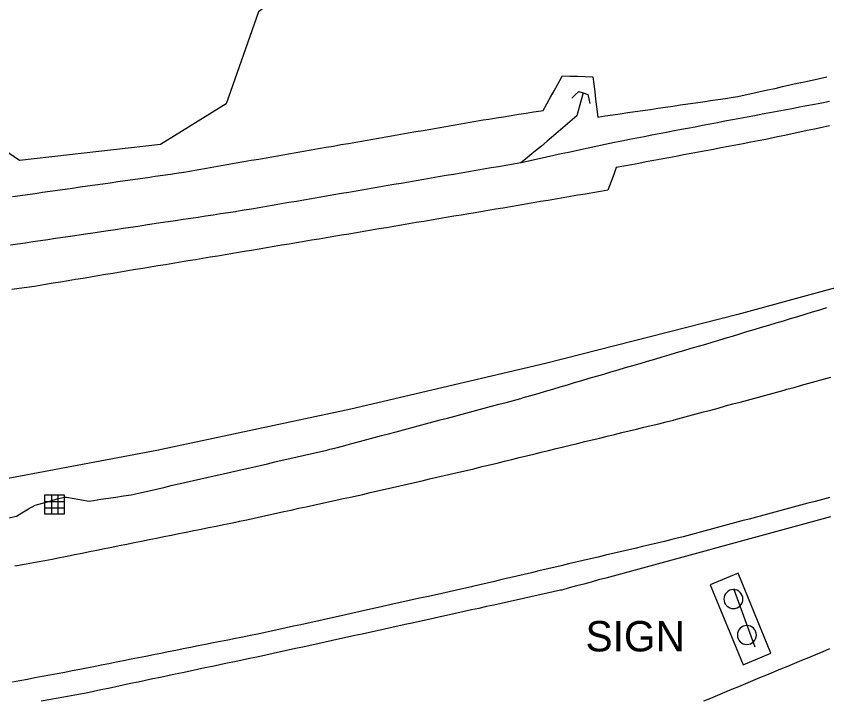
# Model space of a CAD drawing. Extents: x 1901471 to 1963503, y 756461 to 799997.
# Drawn here: x 1930523.5 to 1930630.2, y 773546.8 to 773636.9 of the extents above; entities that cross this region are included whole.
import ezdxf

# ---------------------------------------------------------------- set-up
doc = ezdxf.new("R2010")
doc.units = 0
for name, color, linetype in [('Default', 7, 'Continuous'), ('RD_EX_Bldg', 7, 'Continuous'), ('RD_EX_Bridge', 7, 'Continuous'), ('RD_EX_Conc', 7, 'Continuous'), ('RD_EX_DR_ErosCtrl', 7, 'Continuous'), ('RD_EX_DR_Inlet', 7, 'Continuous'), ('RD_EX_GuardRail', 7, 'Continuous'), ('RD_EX_H2O', 7, 'Continuous'), ('RD_EX_Road', 7, 'Continuous'), ('RD_EX_VEG', 7, 'Continuous')]:
    doc.layers.add(name, color=color, linetype=linetype)

# ---------------------------------------------------------------- blocks, each defined once
blk = doc.blocks.new('CB')
at = {"layer": 'Default'}
blk.add_lwpolyline([(0.11, -0.127), (0.055, -0.095), (0, -0.063), (0, 0), (0, 0.063), (0.055, 0.095), (0.11, 0.127)], dxfattribs=at)
blk = doc.blocks.new('SIGNPOST')
at = {"layer": 'Default'}
for start, end in [(90, 270), (270, 90)]:
    blk.add_arc((0, 0), 0.127, start, end, dxfattribs=at)
blk = doc.blocks.new('DI')
at = {"layer": 'RD_EX_DR_Inlet'}
for p, q in [((-0.84, 2.56), (-0.84, -2.44)), ((0.86, 2.56), (0.86, -2.44)), ((-2.54, 0.86), (2.46, 0.86)), ((-2.54, -0.84), (2.46, -0.84))]:
    blk.add_line(p, q, dxfattribs=at)
blk.add_lwpolyline([(-2.54, -2.44), (-2.54, 2.56), (2.46, 2.56), (2.46, -2.44)], close=True, dxfattribs=at)

msp = doc.modelspace()

# ---------------------------------------------------------------- linework, layer by layer
at = {"layer": 'RD_EX_Bldg'}
msp.add_lwpolyline([(1930617.95, 773561.61), (1930620.78, 773553.92)], dxfattribs=at)
at = {"layer": 'RD_EX_Conc'}
msp.add_lwpolyline([(1930622.89, 773553.07), (1930618.58, 773563.6), (1930614.9, 773562.09), (1930619.21, 773551.56)], close=True, dxfattribs=at)
at = {"layer": 'RD_EX_DR_ErosCtrl'}
for points in [[(1930523, 773613.17), (1930523.99, 773613.31), (1930524.98, 773613.45), (1930525.97, 773613.59), (1930526.96, 773613.73), (1930527.95, 773613.87), (1930528.94, 773614.01), (1930529.93, 773614.15), (1930530.92, 773614.29), (1930531.91, 773614.43), (1930532.9, 773614.57), (1930533.89, 773614.71), (1930534.88, 773614.85), (1930535.87, 773614.99), (1930536.86, 773615.13), (1930537.85, 773615.27), (1930538.84, 773615.41), (1930539.83, 773615.55), (1930540.82, 773615.69), (1930541.81, 773615.84), (1930542.8, 773615.98), (1930543.79, 773616.12), (1930544.59, 773616.23), (1930545.58, 773616.4), (1930546.56, 773616.57), (1930547.55, 773616.74), (1930548.53, 773616.91), (1930549.52, 773617.09), (1930550.5, 773617.26), (1930551.49, 773617.43), (1930552.47, 773617.6), (1930553.46, 773617.77), (1930554.44, 773617.94), (1930555.43, 773618.11), (1930556.41, 773618.28), (1930557.4, 773618.46), (1930558.38, 773618.63), (1930559.37, 773618.8), (1930560.35, 773618.97), (1930561.34, 773619.14), (1930562.32, 773619.31), (1930563.31, 773619.48), (1930563.31, 773619.48), (1930564.29, 773619.65), (1930565.28, 773619.82), (1930566.26, 773620), (1930567.25, 773620.17), (1930568.23, 773620.34), (1930569.22, 773620.51), (1930570.2, 773620.68), (1930571.19, 773620.85), (1930572.17, 773621.02), (1930573.16, 773621.19), (1930574.14, 773621.36), (1930575.13, 773621.54), (1930576.11, 773621.71), (1930577.1, 773621.88), (1930578.08, 773622.05), (1930579.07, 773622.22), (1930580.06, 773622.39), (1930581.04, 773622.56), (1930582.03, 773622.73), (1930583.01, 773622.91), (1930584, 773623.08), (1930584.98, 773623.25), (1930585.71, 773623.37), (1930586.69, 773623.53), (1930587.68, 773623.68), (1930588.67, 773623.84), (1930589.65, 773623.99), (1930590.64, 773624.14), (1930591.63, 773624.3), (1930592.61, 773624.45), (1930592.88, 773624.49), (1930593.36, 773625.36), (1930593.85, 773626.23), (1930594.33, 773627.1), (1930594.82, 773627.97), (1930595.3, 773628.84), (1930595.41, 773629.04), (1930596.41, 773629.01), (1930597.41, 773628.99), (1930598.41, 773628.97), (1930599.43, 773628.94), (1930599.55, 773627.95), (1930599.67, 773626.96), (1930599.79, 773625.97), (1930599.91, 773624.98), (1930600.07, 773623.63), (1930601.06, 773623.78), (1930602.05, 773623.92), (1930603.04, 773624.07), (1930604.03, 773624.21), (1930605.02, 773624.36), (1930606.01, 773624.5), (1930607, 773624.64), (1930607.99, 773624.79), (1930608.98, 773624.93), (1930609.97, 773625.08), (1930610.96, 773625.22), (1930611.95, 773625.37), (1930612.94, 773625.51), (1930613.93, 773625.65), (1930614.92, 773625.8), (1930615.91, 773625.94), (1930616.9, 773626.09), (1930617.89, 773626.23), (1930617.89, 773626.23), (1930618.54, 773626.33), (1930619.51, 773626.55), (1930620.49, 773626.76), (1930621.47, 773626.98), (1930622.44, 773627.2), (1930623.42, 773627.41), (1930624.39, 773627.63), (1930625.37, 773627.85), (1930626.35, 773628.07), (1930627.32, 773628.28), (1930628.3, 773628.5), (1930629.27, 773628.72), (1930630.25, 773628.94)], [(1930630.58, 773622.47), (1930629.61, 773622.26), (1930628.63, 773622.05), (1930627.65, 773621.84), (1930626.67, 773621.63), (1930625.69, 773621.43), (1930624.72, 773621.22), (1930623.74, 773621.01), (1930622.76, 773620.8), (1930622.19, 773620.68), (1930621.21, 773620.49), (1930620.23, 773620.31), (1930619.24, 773620.12), (1930618.26, 773619.94), (1930617.28, 773619.75), (1930616.3, 773619.57), (1930615.31, 773619.38), (1930614.33, 773619.2), (1930613.35, 773619.02), (1930612.37, 773618.83), (1930611.38, 773618.65), (1930610.4, 773618.46), (1930609.42, 773618.28), (1930608.43, 773618.09), (1930607.45, 773617.91), (1930606.47, 773617.72), (1930605.49, 773617.54), (1930604.5, 773617.36), (1930603.52, 773617.17), (1930602.51, 773616.98), (1930602.18, 773616.07), (1930601.84, 773615.16), (1930601.41, 773614), (1930600.43, 773613.83), (1930599.44, 773613.67), (1930598.46, 773613.5), (1930597.47, 773613.33), (1930597.47, 773613.33), (1930596.48, 773613.17), (1930595.5, 773613), (1930594.51, 773612.83), (1930593.53, 773612.66), (1930592.54, 773612.5), (1930591.56, 773612.33), (1930590.57, 773612.16), (1930589.59, 773612), (1930588.6, 773611.83), (1930587.61, 773611.66), (1930586.63, 773611.5), (1930585.64, 773611.33), (1930584.66, 773611.16), (1930583.67, 773611), (1930583.08, 773610.9), (1930582.1, 773610.73), (1930581.11, 773610.57), (1930580.13, 773610.4), (1930579.14, 773610.23), (1930578.15, 773610.07), (1930577.17, 773609.9), (1930576.18, 773609.74), (1930575.2, 773609.57), (1930574.21, 773609.4), (1930573.23, 773609.24), (1930572.24, 773609.07), (1930571.25, 773608.91), (1930570.27, 773608.74), (1930569.28, 773608.58), (1930568.3, 773608.41), (1930567.31, 773608.24), (1930566.32, 773608.08), (1930565.34, 773607.91), (1930564.35, 773607.75), (1930563.37, 773607.58), (1930562.38, 773607.41), (1930561.4, 773607.25), (1930560.41, 773607.08), (1930559.42, 773606.92), (1930558.44, 773606.75), (1930557.45, 773606.58), (1930556.47, 773606.42), (1930555.48, 773606.25), (1930554.49, 773606.09), (1930553.51, 773605.92), (1930552.52, 773605.75), (1930552.01, 773605.67), (1930551.03, 773605.51), (1930550.04, 773605.34), (1930549.05, 773605.18), (1930548.07, 773605.02), (1930547.08, 773604.85), (1930546.1, 773604.69), (1930545.11, 773604.53), (1930544.12, 773604.36), (1930543.14, 773604.2), (1930542.15, 773604.04), (1930541.16, 773603.87), (1930540.18, 773603.71), (1930539.19, 773603.55), (1930538.21, 773603.38), (1930537.22, 773603.22), (1930536.23, 773603.06), (1930535.25, 773602.89), (1930535.25, 773602.89), (1930534.26, 773602.73), (1930533.27, 773602.57), (1930532.29, 773602.4), (1930531.3, 773602.24), (1930530.32, 773602.08), (1930529.33, 773601.91), (1930528.34, 773601.75), (1930527.36, 773601.59), (1930526.37, 773601.42), (1930525.88, 773601.34), (1930524.89, 773601.2), (1930523.9, 773601.06), (1930522.91, 773600.92)]]:
    msp.add_lwpolyline(points, dxfattribs=at)
at = {"layer": 'RD_EX_GuardRail'}
msp.add_lwpolyline([(1930741.56, 773635.21), (1930703.92, 773623.33), (1930665.24, 773611.33), (1930639.41, 773603.36), (1930618.54, 773597.66), (1930593.18, 773591.18), (1930567.56, 773585.21), (1930541.99, 773579.77), (1930523.37, 773576.25), (1930493.02, 773570.54), (1930462.27, 773565.78), (1930427.03, 773561.13), (1930405.01, 773558.53), (1930386.61, 773556.72), (1930357.52, 773554.61), (1930332.5, 773552.68), (1930311.93, 773551.84), (1930287.3, 773550.8), (1930262.8, 773550.54), (1930248.35, 773550.58), (1930225.11, 773550.73), (1930197.47, 773551.54)], dxfattribs=at)
at = {"layer": 'RD_EX_H2O'}
for points in [[(1930598.16, 773626.8), (1930597.64, 773624.94), (1930597.31, 773623.77), (1930594.26, 773621.14), (1930593.42, 773620.45), (1930592.65, 773619.82), (1930591.88, 773619.18), (1930591.11, 773618.55), (1930590.34, 773617.92), (1930589.96, 773617.6)], [(1930630.58, 773625.66), (1930629.59, 773625.47), (1930628.61, 773625.29), (1930627.63, 773625.1), (1930626.65, 773624.92), (1930625.66, 773624.73), (1930624.68, 773624.55), (1930623.7, 773624.36), (1930622.72, 773624.18), (1930621.73, 773623.99), (1930620.75, 773623.81), (1930619.77, 773623.62), (1930618.79, 773623.44), (1930617.81, 773623.25), (1930616.82, 773623.07), (1930615.84, 773622.88), (1930614.86, 773622.69), (1930613.88, 773622.51), (1930612.89, 773622.32), (1930611.91, 773622.14), (1930611.11, 773621.99), (1930610.13, 773621.8), (1930609.15, 773621.61), (1930608.17, 773621.42), (1930607.19, 773621.23), (1930606.2, 773621.04), (1930605.22, 773620.85), (1930604.24, 773620.66), (1930603.26, 773620.47), (1930602.28, 773620.28), (1930598.2, 773619.41), (1930597.22, 773619.2), (1930596.24, 773618.98), (1930595.27, 773618.77), (1930595.27, 773618.77), (1930594.29, 773618.56), (1930593.32, 773618.34), (1930592.34, 773618.13), (1930591.37, 773617.91), (1930590.39, 773617.7), (1930589.96, 773617.6), (1930588.97, 773617.44), (1930587.99, 773617.27), (1930587, 773617.1), (1930586.02, 773616.93), (1930585.03, 773616.76), (1930584.05, 773616.59), (1930583.06, 773616.42), (1930582.08, 773616.25), (1930581.09, 773616.09), (1930580.11, 773615.92), (1930579.12, 773615.75), (1930578.13, 773615.58), (1930577.15, 773615.41), (1930576.16, 773615.24), (1930575.18, 773615.07), (1930574.19, 773614.9), (1930573.21, 773614.74), (1930572.22, 773614.57), (1930571.24, 773614.4), (1930570.25, 773614.23), (1930569.27, 773614.06), (1930568.28, 773613.89), (1930567.29, 773613.72), (1930566.31, 773613.55), (1930565.32, 773613.39), (1930564.34, 773613.22), (1930563.35, 773613.05), (1930562.37, 773612.88), (1930561.38, 773612.71), (1930560.4, 773612.54), (1930559.41, 773612.37), (1930558.43, 773612.2), (1930557.44, 773612.04), (1930556.45, 773611.87), (1930555.47, 773611.7), (1930554.48, 773611.53), (1930553.5, 773611.36), (1930552.51, 773611.19), (1930552.39, 773611.17), (1930551.4, 773611.02), (1930550.41, 773610.88), (1930549.42, 773610.73), (1930548.43, 773610.58), (1930547.45, 773610.43), (1930545.47, 773610.14), (1930544.48, 773609.99), (1930543.49, 773609.84), (1930542.5, 773609.7), (1930540.53, 773609.4), (1930539.54, 773609.25), (1930538.55, 773609.11), (1930537.56, 773608.96), (1930536.57, 773608.81), (1930535.58, 773608.66), (1930533.6, 773608.37), (1930532.62, 773608.22), (1930530.64, 773607.93), (1930529.65, 773607.78), (1930529.65, 773607.78), (1930528.66, 773607.63), (1930527.67, 773607.48), (1930526.68, 773607.34), (1930525.69, 773607.19), (1930524.71, 773607.04), (1930523.72, 773606.89), (1930522.73, 773606.75)]]:
    msp.add_lwpolyline(points, dxfattribs=at)
at = {"layer": 'RD_EX_Road'}
for points in [[(1930522.53, 773570.89), (1930523.51, 773571.12), (1930524.25, 773571.55), (1930525.11, 773572.06), (1930525.97, 773572.57), (1930526.97, 773572.84), (1930527.93, 773573.1), (1930528.9, 773573.37), (1930529.86, 773573.63), (1930530.12, 773573.59), (1930531.11, 773573.42), (1930532.09, 773573.26), (1930533.08, 773573.1), (1930533.66, 773573.18), (1930534.65, 773573.33), (1930535.64, 773573.48), (1930536.63, 773573.63), (1930537.62, 773573.77), (1930538.61, 773573.92), (1930539.03, 773574.02), (1930540.01, 773574.24), (1930540.98, 773574.46), (1930541.96, 773574.68), (1930542.93, 773574.9), (1930543.91, 773575.13), (1930544.88, 773575.35), (1930545.86, 773575.57), (1930546.83, 773575.79), (1930547.81, 773576.02), (1930548.78, 773576.24), (1930549.76, 773576.46), (1930550.73, 773576.68), (1930551.71, 773576.9), (1930552.68, 773577.13), (1930553.66, 773577.35), (1930554.63, 773577.57), (1930555.61, 773577.79), (1930556.58, 773578.01), (1930557.56, 773578.24), (1930558.53, 773578.46), (1930559.51, 773578.68), (1930560.48, 773578.9), (1930561.46, 773579.12), (1930562.43, 773579.35), (1930563.41, 773579.57), (1930564.38, 773579.79), (1930564.81, 773579.91), (1930565.78, 773580.16), (1930566.75, 773580.42), (1930567.71, 773580.68), (1930568.68, 773580.94), (1930569.65, 773581.19), (1930570.61, 773581.45), (1930571.58, 773581.71), (1930572.54, 773581.96), (1930573.51, 773582.22), (1930574.48, 773582.48), (1930575.44, 773582.74), (1930576.41, 773582.99), (1930577.38, 773583.25), (1930578.34, 773583.51), (1930579.31, 773583.77), (1930580.27, 773584.02), (1930581.24, 773584.28), (1930582.21, 773584.54), (1930583.17, 773584.8), (1930584.14, 773585.05), (1930585.11, 773585.31), (1930586.07, 773585.57), (1930587.04, 773585.83), (1930588, 773586.08), (1930588.97, 773586.34), (1930589.94, 773586.6), (1930590.31, 773586.71), (1930591.27, 773586.99), (1930592.23, 773587.27), (1930593.19, 773587.55), (1930594.15, 773587.84), (1930595.11, 773588.12), (1930596.07, 773588.4), (1930597.03, 773588.68), (1930597.99, 773588.96), (1930598.95, 773589.25), (1930599.91, 773589.53), (1930600.87, 773589.81), (1930601.82, 773590.09), (1930602.78, 773590.38), (1930603.74, 773590.66), (1930604.7, 773590.94), (1930605.66, 773591.22), (1930606.62, 773591.5), (1930607.58, 773591.79), (1930608.54, 773592.07), (1930609.5, 773592.35), (1930610.46, 773592.63), (1930611.42, 773592.91), (1930612.38, 773593.2), (1930613.34, 773593.48), (1930614.3, 773593.76), (1930615.26, 773594.04), (1930615.9, 773594.24), (1930616.86, 773594.52), (1930617.82, 773594.81), (1930618.77, 773595.1), (1930619.73, 773595.39), (1930620.69, 773595.68), (1930621.65, 773595.96), (1930622.6, 773596.25), (1930623.56, 773596.54), (1930624.52, 773596.83), (1930625.48, 773597.11), (1930626.43, 773597.4), (1930627.39, 773597.69), (1930628.35, 773597.98), (1930629.31, 773598.26), (1930630.26, 773598.55)], [(1930523.32, 773564.57), (1930524.31, 773564.75), (1930525.29, 773564.93), (1930526.27, 773565.11), (1930527.26, 773565.29), (1930528.24, 773565.47), (1930529.22, 773565.67), (1930530.2, 773565.86), (1930531.18, 773566.06), (1930532.16, 773566.26), (1930533.14, 773566.45), (1930534.12, 773566.65), (1930535.1, 773566.85), (1930536.08, 773567.05), (1930537.06, 773567.24), (1930538.04, 773567.44), (1930539.02, 773567.64), (1930540, 773567.84), (1930540.98, 773568.03), (1930541.97, 773568.23), (1930542.95, 773568.43), (1930543.93, 773568.62), (1930544.91, 773568.82), (1930545.89, 773569.02), (1930546.87, 773569.22), (1930547.85, 773569.41), (1930548.83, 773569.61), (1930549.81, 773569.81), (1930550.79, 773570.01), (1930551.77, 773570.2), (1930552.75, 773570.4), (1930552.88, 773570.43), (1930553.85, 773570.64), (1930554.83, 773570.85), (1930555.81, 773571.07), (1930556.78, 773571.28), (1930557.76, 773571.49), (1930558.74, 773571.71), (1930559.72, 773571.92), (1930560.69, 773572.14), (1930561.67, 773572.35), (1930562.65, 773572.56), (1930563.62, 773572.78), (1930564.6, 773572.99), (1930565.58, 773573.2), (1930566.55, 773573.42), (1930567.53, 773573.63), (1930568.51, 773573.84), (1930569.14, 773573.98), (1930570.11, 773574.21), (1930571.08, 773574.43), (1930572.06, 773574.66), (1930573.03, 773574.88), (1930574.01, 773575.11), (1930574.98, 773575.33), (1930575.96, 773575.56), (1930576.93, 773575.78), (1930577.91, 773576.01), (1930578.88, 773576.23), (1930579.85, 773576.46), (1930580.83, 773576.68), (1930581.8, 773576.9), (1930582.78, 773577.13), (1930583.75, 773577.35), (1930583.9, 773577.39), (1930584.87, 773577.63), (1930585.84, 773577.86), (1930586.81, 773578.1), (1930587.78, 773578.34), (1930588.75, 773578.57), (1930589.73, 773578.81), (1930590.7, 773579.05), (1930591.67, 773579.29), (1930592.64, 773579.52), (1930593.61, 773579.76), (1930594.58, 773580), (1930595.55, 773580.24), (1930596.44, 773580.45), (1930597.42, 773580.69), (1930598.39, 773580.92), (1930599.36, 773581.16), (1930600.33, 773581.39), (1930601.3, 773581.63), (1930602.28, 773581.87), (1930603.25, 773582.1), (1930604.22, 773582.34), (1930605.19, 773582.57), (1930606.16, 773582.81), (1930607.13, 773583.04), (1930608.11, 773583.28), (1930609.08, 773583.51), (1930610.05, 773583.75), (1930610.15, 773583.77), (1930611.11, 773584.03), (1930612.08, 773584.3), (1930613.04, 773584.56), (1930614.01, 773584.82), (1930614.97, 773585.08), (1930615.94, 773585.34), (1930616.9, 773585.61), (1930617.87, 773585.87), (1930618.83, 773586.13), (1930619.8, 773586.39), (1930620.76, 773586.65), (1930621.73, 773586.92), (1930622.69, 773587.18), (1930623.66, 773587.44), (1930624.62, 773587.7), (1930624.97, 773587.8), (1930625.94, 773588.06), (1930626.9, 773588.33), (1930627.86, 773588.6), (1930628.83, 773588.87), (1930629.79, 773589.14), (1930630.75, 773589.4)], [(1930630.66, 773573.57), (1930629.69, 773573.31), (1930628.72, 773573.05), (1930627.76, 773572.8), (1930626.79, 773572.54), (1930625.83, 773572.28), (1930624.86, 773572.02), (1930623.89, 773571.76), (1930622.93, 773571.51), (1930621.96, 773571.25), (1930621, 773570.99), (1930620.03, 773570.73), (1930619.06, 773570.48), (1930618.1, 773570.22), (1930617.13, 773569.96), (1930616.17, 773569.7), (1930615.2, 773569.44), (1930614.23, 773569.19), (1930613.27, 773568.93), (1930612.3, 773568.67), (1930611.34, 773568.41), (1930610.37, 773568.16), (1930609.85, 773568.02), (1930608.88, 773567.79), (1930607.9, 773567.56), (1930606.93, 773567.33), (1930605.96, 773567.1), (1930604.98, 773566.87), (1930604.01, 773566.64), (1930603.04, 773566.42), (1930602.06, 773566.19), (1930601.09, 773565.96), (1930600.12, 773565.73), (1930599.14, 773565.5), (1930598.17, 773565.27), (1930597.2, 773565.04), (1930596.22, 773564.82), (1930595.25, 773564.59), (1930594.28, 773564.36), (1930593.3, 773564.13), (1930592.33, 773563.9), (1930591.36, 773563.67), (1930590.38, 773563.44), (1930589.41, 773563.22), (1930588.44, 773562.99), (1930587.46, 773562.76), (1930586.49, 773562.53), (1930585.52, 773562.3), (1930584.54, 773562.07), (1930583.57, 773561.84), (1930583.44, 773561.81), (1930582.46, 773561.6), (1930581.48, 773561.38), (1930580.51, 773561.16), (1930579.53, 773560.95), (1930578.56, 773560.73), (1930577.58, 773560.51), (1930576.6, 773560.3), (1930575.63, 773560.08), (1930574.65, 773559.86), (1930573.68, 773559.65), (1930572.7, 773559.43), (1930571.72, 773559.21), (1930570.75, 773559), (1930569.77, 773558.78), (1930568.79, 773558.56), (1930567.82, 773558.35), (1930566.84, 773558.13), (1930565.87, 773557.91), (1930564.89, 773557.7), (1930563.91, 773557.48), (1930562.94, 773557.26), (1930561.96, 773557.05), (1930560.98, 773556.83), (1930560.01, 773556.62), (1930559.03, 773556.4), (1930558.06, 773556.18), (1930557.08, 773555.97), (1930556.27, 773555.79), (1930555.29, 773555.59), (1930554.31, 773555.4), (1930553.33, 773555.2), (1930552.35, 773555), (1930551.37, 773554.81), (1930550.39, 773554.61), (1930549.41, 773554.42), (1930548.43, 773554.22), (1930547.45, 773554.03), (1930546.46, 773553.83), (1930545.48, 773553.64), (1930544.5, 773553.44), (1930543.52, 773553.25), (1930542.54, 773553.05), (1930541.56, 773552.86), (1930540.58, 773552.66), (1930539.6, 773552.47), (1930538.62, 773552.27), (1930537.64, 773552.07), (1930536.66, 773551.88), (1930535.68, 773551.68), (1930534.7, 773551.49), (1930533.71, 773551.29), (1930532.73, 773551.1), (1930531.85, 773550.92), (1930530.86, 773550.74), (1930529.88, 773550.55), (1930528.9, 773550.37), (1930527.92, 773550.19), (1930526.93, 773550), (1930525.95, 773549.82), (1930524.97, 773549.63), (1930523.98, 773549.45), (1930523, 773549.27)], [(1930630.71, 773571), (1930629.74, 773570.74), (1930628.78, 773570.48), (1930627.81, 773570.22), (1930626.85, 773569.96), (1930625.88, 773569.69), (1930624.92, 773569.43), (1930623.95, 773569.17), (1930622.99, 773568.91), (1930622.02, 773568.65), (1930621.06, 773568.38), (1930620.09, 773568.12), (1930619.13, 773567.86), (1930618.16, 773567.6), (1930617.2, 773567.34), (1930616.24, 773567.07), (1930615.27, 773566.81), (1930614.65, 773566.64), (1930613.68, 773566.38), (1930612.72, 773566.12), (1930611.75, 773565.86), (1930610.79, 773565.59), (1930609.83, 773565.33), (1930608.86, 773565.07), (1930607.9, 773564.81), (1930606.93, 773564.54), (1930605.97, 773564.28), (1930605, 773564.02), (1930604.04, 773563.76), (1930603.07, 773563.49), (1930602.11, 773563.23), (1930601.14, 773562.97), (1930600.18, 773562.71), (1930599.21, 773562.44), (1930598.25, 773562.18), (1930597.28, 773561.92), (1930596.32, 773561.66), (1930595.35, 773561.39), (1930595.17, 773561.35), (1930594.2, 773561.14), (1930594.2, 773561.14), (1930593.22, 773560.92), (1930592.24, 773560.71), (1930591.27, 773560.49), (1930590.29, 773560.28), (1930589.31, 773560.06), (1930588.34, 773559.84), (1930587.36, 773559.63), (1930586.38, 773559.41), (1930585.41, 773559.2), (1930584.43, 773558.98), (1930583.46, 773558.77), (1930582.48, 773558.55), (1930581.5, 773558.33), (1930580.53, 773558.12), (1930579.55, 773557.9), (1930578.57, 773557.69), (1930577.6, 773557.47), (1930576.62, 773557.26), (1930575.65, 773557.04), (1930574.92, 773556.88), (1930573.94, 773556.67), (1930572.96, 773556.45), (1930571.99, 773556.24), (1930571.01, 773556.03), (1930570.03, 773555.81), (1930569.06, 773555.6), (1930568.08, 773555.39), (1930567.1, 773555.17), (1930566.13, 773554.96), (1930565.15, 773554.74), (1930564.17, 773554.53), (1930563.19, 773554.32), (1930562.22, 773554.1), (1930561.24, 773553.89), (1930560.26, 773553.68), (1930559.29, 773553.46), (1930558.31, 773553.25), (1930557.33, 773553.04), (1930556.36, 773552.82), (1930555.38, 773552.61), (1930555.2, 773552.57), (1930554.22, 773552.36), (1930553.24, 773552.16), (1930552.26, 773551.95), (1930551.28, 773551.75), (1930550.3, 773551.54), (1930549.32, 773551.33), (1930548.35, 773551.13), (1930547.37, 773550.92), (1930546.39, 773550.72), (1930545.41, 773550.51), (1930544.43, 773550.3), (1930543.45, 773550.1), (1930542.47, 773549.89), (1930541.5, 773549.69), (1930540.52, 773549.48), (1930539.54, 773549.27), (1930538.56, 773549.07), (1930537.58, 773548.86), (1930536.6, 773548.66), (1930535.63, 773548.45), (1930534.65, 773548.24), (1930533.67, 773548.04), (1930532.69, 773547.83), (1930531.71, 773547.65), (1930530.72, 773547.47), (1930529.74, 773547.29), (1930528.76, 773547.11), (1930527.77, 773546.93), (1930526.79, 773546.75)], [(1930614.03, 773546.8), (1930614.95, 773547.18), (1930615.88, 773547.57), (1930616.8, 773547.95), (1930617.72, 773548.33), (1930618.65, 773548.71), (1930619.57, 773549.09), (1930620.5, 773549.48), (1930621.42, 773549.86), (1930622.34, 773550.24), (1930623.27, 773550.62), (1930624.19, 773551), (1930625.12, 773551.39), (1930626.04, 773551.77), (1930626.96, 773552.15), (1930627.89, 773552.53), (1930628.81, 773552.91), (1930629.74, 773553.3), (1930630.66, 773553.68)]]:
    msp.add_lwpolyline(points, dxfattribs=at)
at = {"layer": 'RD_EX_VEG'}
msp.add_lwpolyline([(1930612.6, 773717.17), (1930623.15, 773711.48), (1930635.63, 773711.8), (1930654.52, 773716.79), (1930665.01, 773712.77), (1930671.77, 773704.14), (1930668.66, 773684.81), (1930659.25, 773678.48), (1930644.54, 773678.61), (1930630.57, 773688.82), (1930617.82, 773690.08), (1930599.43, 773681.82), (1930577.36, 773680.77), (1930570.64, 773674.09), (1930581.8, 773668.74), (1930590.08, 773658.58), (1930584.67, 773648.15), (1930564.48, 773644.36), (1930555.39, 773637.49), (1930551.15, 773625.37), (1930542.48, 773620.04), (1930523.94, 773617.9), (1930516.09, 773623.28)], dxfattribs=at)

# ---------------------------------------------------------------- block references
at = {"layer": 'RD_EX_Bldg', "xscale": 9.84251968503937, "yscale": 9.84251968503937}
for p in [(1930617.94, 773560.2), (1930619.71, 773555.47)]:
    msp.add_blockref('SIGNPOST', p, dxfattribs=at)
at = {"layer": 'RD_EX_Bridge', "xscale": 9.842519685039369, "yscale": 9.84251968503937, "rotation": -107.08924100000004}
msp.add_blockref('CB', (1930598.16, 773626.8), dxfattribs=at)
at = {"layer": 'RD_EX_DR_Inlet', "xscale": 0.5039370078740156, "yscale": 0.5039370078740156}
msp.add_blockref('DI', (1930528.55, 773572.62), dxfattribs=at)

# ---------------------------------------------------------------- texts
at = {"layer": 'RD_EX_Road'}
msp.add_text('SIGN', height=4, dxfattribs=at).set_placement((1930598.47, 773553.31))

doc.saveas('drawing.dxf')
